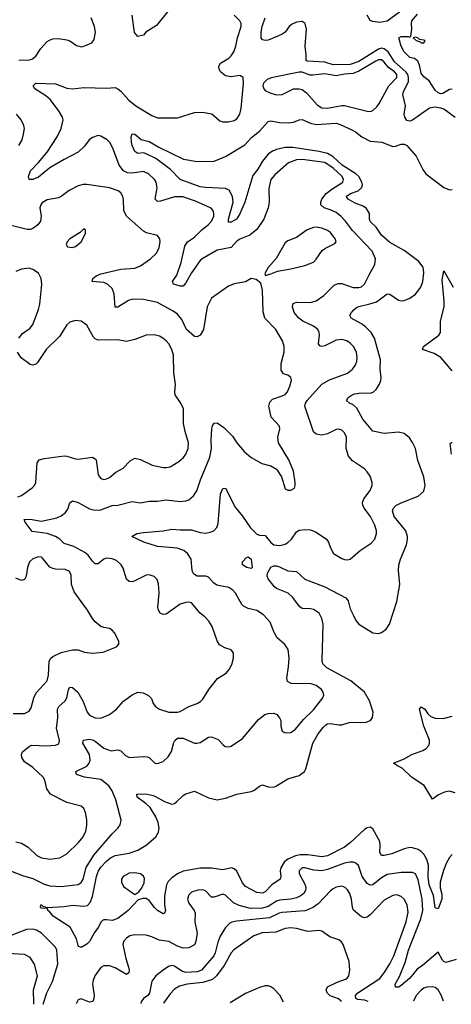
# Model space of a CAD drawing. Header units: inches. Extents: x 1682530 to 1839546, y 640742 to 791647.
# Tile 490 of 656: x 1754837 to 1757883, y 641848 to 648798. Entities that reach past the tile are written whole.
import ezdxf

# ---------------------------------------------------------------- set-up
doc = ezdxf.new("R2010")
doc.units = ezdxf.units.IN
doc.header["$MEASUREMENT"] = 0
doc.layers.add('B7654', color=7, linetype='Continuous')

msp = doc.modelspace()

# ---------------------------------------------------------------- linework, layer by layer
at = {"layer": 'B7654', "color": 5}
for points, elevation in [([(1755890, 648864.7), (1755802.6, 648757.4), (1755726, 648710), (1755710, 648689.2), (1755670, 648679), (1755647.8, 648707.8), (1755631.1, 648830)], 640), ([(1757516.8, 648850), (1757430, 648787.8), (1757378, 648778), (1757330, 648785.1), (1757310, 648792.7), (1757290, 648829)], 580), ([(1754770.9, 642790.9), (1754856.8, 642756.8), (1754930, 642736.6), (1755010, 642695.2), (1755050, 642684.6), (1755130, 642678.7), (1755250, 642692.6), (1755270, 642706.7), (1755283.9, 642730), (1755306.3, 642813.7), (1755359.6, 642900.4), (1755490, 643051.6), (1755529.7, 643090), (1755545.9, 643114.1), (1755552.9, 643147.1), (1755515.6, 643290), (1755490, 643354.3), (1755466.6, 643390), (1755410, 643434.4), (1755293.2, 643450), (1755237, 643470), (1755232.7, 643490), (1755311, 643529), (1755327, 643550), (1755332.9, 643570), (1755328.4, 643610), (1755282.2, 643690), (1755286.6, 643713.4), (1755330, 643719.8), (1755350, 643715.1), (1755370, 643704.5), (1755430, 643655), (1755483.3, 643636.7), (1755530, 643643.1), (1755550, 643638), (1755583.1, 643603.1), (1755610, 643591), (1755710, 643597.6), (1755735.2, 643595.2), (1755750.5, 643590), (1755790, 643550.6), (1755810, 643547.7), (1755850, 643562), (1755885.6, 643594.4), (1755907.4, 643632.6), (1755923.7, 643696.3), (1755931.6, 643710), (1755950, 643725.3), (1755990, 643726.5), (1756070, 643692.1), (1756090, 643691), (1756110, 643696.3), (1756170, 643733.8), (1756190, 643736.5), (1756238, 643718), (1756270, 643680.7), (1756287.5, 643667.5), (1756310, 643666), (1756329.6, 643670.4), (1756410, 643723), (1756521.4, 643858.6), (1756567, 643893), (1756590, 643901.6), (1756630, 643903), (1756652.4, 643892.4), (1756670.4, 643870.4), (1756679.1, 643850), (1756680.5, 643810), (1756690, 643776), (1756710, 643764), (1756750, 643766), (1756782.9, 643790), (1756840.8, 643859.2), (1756910, 643926.7), (1756976.9, 644010), (1756982.6, 644030), (1756978.9, 644050), (1756966.3, 644070), (1756930, 644097.2), (1756893.2, 644110), (1756870, 644112.4), (1756808.8, 644108.8), (1756752.1, 644112.1), (1756726.1, 644126.1), (1756721, 644150), (1756733.8, 644230), (1756738, 644290), (1756731.2, 644351.2), (1756707, 644387), (1756653.7, 644433.7), (1756632.5, 644472.5), (1756605.3, 644545.3), (1756557.8, 644597.8), (1756510, 644628.4), (1756450, 644641.7), (1756417, 644657), (1756404.2, 644670), (1756360.5, 644750), (1756341.6, 644770), (1756312, 644790), (1756227.5, 644807.5), (1756203.9, 644823.9), (1756170, 644863), (1756151, 644871), (1756090, 644870.9), (1756070, 644881.1), (1756061.7, 644890), (1756054.2, 644910), (1756046.3, 644990), (1756021.6, 645030), (1755996.1, 645050), (1755948.5, 645068.5), (1755810, 645079.2), (1755712, 645110), (1755628.7, 645150), (1755664, 645170), (1755710, 645178.8), (1755850, 645190.1), (1755910, 645201.8), (1755970, 645195.8), (1756050, 645197.6), (1756110, 645179.2), (1756150, 645174.2), (1756180.7, 645179.3), (1756207, 645190), (1756227.7, 645212.3), (1756238, 645242), (1756253.7, 645450), (1756270, 645488), (1756290, 645490.4), (1756357.5, 645357.5), (1756410, 645293.1), (1756466.7, 645210), (1756510, 645166.2), (1756530, 645159.1), (1756570, 645156.5), (1756608.4, 645108.4), (1756630, 645091.3), (1756673, 645087), (1756710, 645096.5), (1756730, 645107.6), (1756754.7, 645130), (1756790, 645183), (1756810, 645195.3), (1756850, 645200.3), (1756890, 645197.4), (1756930, 645181.3), (1757002.8, 645130), (1757017.3, 645110), (1757030.5, 645070.5), (1757051.3, 645030), (1757110, 644994.8), (1757130, 644986.8), (1757150, 644986), (1757170, 644991), (1757239.3, 645050), (1757318.2, 645101.8), (1757343.6, 645130), (1757354.7, 645170), (1757354.3, 645190), (1757343.5, 645230), (1757313.5, 645290), (1757268.4, 645350), (1757258.5, 645370), (1757256, 645390), (1757265.4, 645414.6), (1757310, 645475.5), (1757324, 645510), (1757325.1, 645530), (1757310, 645576), (1757290, 645606.6), (1757270, 645627), (1757184.8, 645684.7), (1757157.7, 645717.7), (1757140.5, 645770), (1757143.1, 645850), (1757130, 645882), (1757110, 645901.3), (1757090, 645908.2), (1757070, 645904.4), (1757010, 645874.5), (1756970, 645865.1), (1756930, 645872.2), (1756910, 645887.8), (1756849, 646070), (1756853.3, 646090), (1756866.2, 646110), (1756970, 646226), (1757023.7, 646256.3), (1757150, 646303.6), (1757185.1, 646330), (1757204, 646356), (1757215, 646385), (1757217.8, 646410), (1757214, 646450), (1757192.1, 646490), (1757170, 646514.7), (1757146.6, 646530), (1757110, 646541), (1757070, 646534.6), (1756990, 646496.2), (1756970, 646492.1), (1756955.2, 646495.2), (1756945.6, 646510), (1756953, 646570), (1756950.5, 646590), (1756939.8, 646610), (1756910, 646634), (1756835.4, 646670), (1756806.8, 646690), (1756775, 646730), (1756761.2, 646770), (1756766.4, 646793.7), (1756790, 646805), (1756890, 646802.6), (1756930, 646812.3), (1756982.6, 646850), (1757056.5, 646923.5), (1757083.3, 646936.7), (1757110, 646935.6), (1757190, 646908.6), (1757230, 646906.5), (1757250, 646911.6), (1757270.9, 646930), (1757302.3, 646997.7), (1757343.7, 647070), (1757348.3, 647110), (1757324, 647164), (1757185.6, 647310), (1757136.1, 647376.1), (1757104.2, 647410), (1757070, 647436.5), (1757033.9, 647453.9), (1756985.1, 647470), (1756963.1, 647490), (1756961.5, 647510), (1756969.1, 647530), (1757000.2, 647570), (1757038.6, 647601.4), (1757118.2, 647650), (1757123.1, 647670), (1757112.3, 647690), (1757049.2, 647750), (1756990, 647789.4), (1756830, 647811.7), (1756790, 647808.7), (1756733.5, 647786.5), (1756636.6, 647703.4), (1756609.2, 647670), (1756593.9, 647606.1), (1756596.3, 647510), (1756590.2, 647470), (1756560.2, 647390), (1756510, 647317.4), (1756462.1, 647277.9), (1756390, 647249.7), (1756370, 647235.1), (1756330, 647190.9), (1756230.5, 647170), (1756124.9, 647110), (1756110, 647097.4), (1756048.3, 647011.7), (1756010, 646940.7), (1755990, 646917.6), (1755970, 646916.3), (1755921.2, 646930), (1755914.5, 646950), (1755945.4, 646994.6), (1755975.8, 647084.2), (1756001.3, 647198.7), (1756022.2, 647230), (1756070, 647262.5), (1756124.2, 647315.8), (1756167, 647350), (1756190, 647376.1), (1756206, 647410), (1756207.2, 647430), (1756202, 647450), (1756187, 647467), (1756076.8, 647516.8), (1755988, 647548), (1755930, 647546.9), (1755830, 647516.8), (1755810, 647515.1), (1755792.8, 647530), (1755807, 647610), (1755800.4, 647650), (1755788.4, 647670), (1755745.4, 647710), (1755710, 647727.3), (1755630, 647713.5), (1755597.7, 647717.7), (1755570.3, 647730.3), (1755539.5, 647770), (1755494.2, 647890), (1755472, 647930), (1755454, 647950), (1755410, 647976.8), (1755390, 647979.4), (1755350, 647967.4), (1755327.1, 647950), (1755293.9, 647906.1), (1755250, 647862.5), (1755150, 647811.3), (1755049, 647751), (1754970, 647685.9), (1754930, 647669.9), (1754908.6, 647668.6), (1754904, 647670), (1754898.4, 647690), (1754912.6, 647730), (1754970, 647789.2), (1755030, 647862), (1755101.6, 647970), (1755128.7, 648030), (1755144, 648090), (1755139.7, 648110), (1755116.1, 648150), (1755053, 648233), (1755021.4, 648261.4), (1754942.9, 648310), (1754932.7, 648330), (1754949.7, 648350.3), (1755090, 648344.9), (1755170, 648315.3), (1755210, 648309), (1755290, 648320.3), (1755450, 648313.4), (1755510, 648318.4), (1755530, 648309.2), (1755550, 648292.3), (1755607, 648230), (1755656.2, 648190), (1755770, 648120.6), (1755810, 648106.2), (1755950, 648106), (1756070, 648142.8), (1756124.8, 648144.8), (1756192.7, 648132.8), (1756250, 648083.8), (1756270, 648076.4), (1756310, 648075.8), (1756350, 648086.7), (1756370, 648098), (1756390, 648130.7), (1756400.4, 648170), (1756417, 648350), (1756413.2, 648390), (1756390, 648403.7), (1756330, 648394.3), (1756290, 648400.5), (1756254.7, 648430), (1756244.4, 648450), (1756243.1, 648470), (1756253, 648490), (1756313, 648527), (1756330, 648542.8), (1756348, 648570), (1756362.6, 648610), (1756374.8, 648670), (1756398.8, 648750), (1756399.3, 648770), (1756391, 648790), (1756349.8, 648830)], 640), ([(1754830, 648512), (1754906.3, 648513.7), (1754921.8, 648518.2), (1754950, 648539.5), (1754984.8, 648595.3), (1755030, 648642.8), (1755046, 648654), (1755070, 648661.6), (1755110, 648664.9), (1755170, 648655.3), (1755190, 648648.5), (1755236.5, 648616.5), (1755270, 648606.3), (1755290, 648610.3), (1755345.4, 648634.6), (1755362.8, 648657.2), (1755372.6, 648710), (1755365.7, 648750), (1755341.7, 648810)], 660), ([(1757910, 648106.5), (1757830, 648165.6), (1757810, 648173.9), (1757770, 648180.6), (1757730, 648174.2), (1757610, 648088.9), (1757590, 648081.5), (1757570, 648086.3), (1757554.5, 648110), (1757550.8, 648130), (1757559.9, 648190), (1757541.1, 648270), (1757544.9, 648290), (1757579.8, 648360.2), (1757581.9, 648390), (1757576, 648410), (1757562.4, 648430), (1757480.9, 648500.9), (1757436.5, 648570), (1757410, 648592.9), (1757390, 648595.8), (1757370, 648589.9), (1757230, 648502.7), (1757170, 648481.7), (1757050, 648480.1), (1756990, 648497), (1756866.1, 648506.1), (1756858, 648510), (1756859.5, 648550), (1756850.4, 648610), (1756861.5, 648730), (1756850.5, 648770.5), (1756830, 648784.6), (1756790, 648780.4), (1756755.9, 648764.1), (1756739.4, 648750), (1756709.5, 648710.5), (1756690, 648695), (1756659.6, 648680.4), (1756590, 648652.5), (1756569.8, 648649.8), (1756550, 648656.3), (1756540.9, 648670), (1756540.6, 648710), (1756548.2, 648750), (1756569.8, 648810)], 620), ([(1757890, 648307), (1757870, 648304.2), (1757823.6, 648276.4), (1757810, 648274.2), (1757790, 648281), (1757770, 648300.9), (1757726.7, 648366.7), (1757690, 648395.6), (1757670, 648420.5), (1757657.6, 648477.6), (1757646.2, 648506.2), (1757622.9, 648522.9), (1757590, 648531.2), (1757550, 648571.1), (1757528.3, 648610), (1757513.2, 648670), (1757530, 648678.4), (1757578.8, 648678.8), (1757590, 648674), (1757598, 648682), (1757605.1, 648730), (1757601, 648770), (1757604.4, 648790), (1757643.4, 648836.6)], 580), ([(1754831.3, 647910), (1754853, 647950), (1754863.5, 647990), (1754869.7, 648030), (1754866.3, 648050), (1754846, 648090), (1754814, 648130)], 660), ([(1757890, 642905.3), (1757870, 642883.8), (1757850, 642847.4), (1757828.4, 642791.6), (1757805.3, 642710), (1757803.4, 642670), (1757815.4, 642624.6), (1757817.1, 642590), (1757790, 642522.9), (1757770, 642529.5), (1757756.8, 642616.8), (1757727.6, 642690), (1757719.2, 642750), (1757721.5, 642830), (1757710.4, 642870), (1757690, 642907), (1757670, 642927.3), (1757650, 642939.4), (1757610, 642953.4), (1757590, 642955), (1757550, 642945.5), (1757463, 642910), (1757410, 642898.5), (1757390, 642899.1), (1757379.3, 642919.3), (1757381.5, 642970), (1757377.7, 642997.7), (1757330, 643086), (1757310, 643098), (1757290, 643094.5), (1757270, 643081.3), (1757170.5, 642989.5), (1757130, 642958), (1757010, 642896), (1756970, 642887.7), (1756870, 642903), (1756816.4, 642903.6), (1756783, 642897), (1756730, 642872.4), (1756702.5, 642850), (1756679.3, 642810), (1756675.5, 642790), (1756680.1, 642750), (1756676.1, 642730), (1756616.9, 642690), (1756570, 642642.2), (1756550, 642633.3), (1756510, 642635.9), (1756430, 642679.4), (1756410, 642706), (1756370, 642786.6), (1756350, 642805.2), (1756331.9, 642811.9), (1756270, 642797.8), (1756190, 642809.4), (1756110, 642809.8), (1755990, 642787.5), (1755950, 642768.6), (1755910, 642740.9), (1755885.2, 642714.8), (1755872.9, 642690), (1755858, 642610), (1755857.6, 642550), (1755866.3, 642510), (1755859.1, 642490), (1755850, 642486), (1755810, 642509.8), (1755787.8, 642530), (1755750, 642580.5), (1755730, 642594), (1755704.9, 642595.1), (1755673.8, 642586.2), (1755601.3, 642510), (1755530, 642454.2), (1755490, 642439.8), (1755450, 642445.2), (1755430, 642444.1), (1755421.3, 642438.7), (1755410.9, 642429.1), (1755390.9, 642389.1), (1755364.7, 642355.3), (1755330, 642291.6), (1755310, 642273), (1755270, 642249.7), (1755255.1, 642255.1), (1755250, 642262), (1755238.3, 642310), (1755192.7, 642392.7), (1755072.3, 642470), (1755045.4, 642505.4), (1755035.3, 642510), (1755036.4, 642516.4), (1755028, 642528), (1755010, 642523.7), (1754990, 642527.6), (1754984, 642536), (1754986, 642550), (1754989.7, 642550.4), (1755000.7, 642540.7), (1755030.6, 642530.6), (1755150, 642538), (1755210, 642546.7), (1755290, 642539.7), (1755314.6, 642545.4), (1755333.6, 642566.4), (1755351.1, 642608.9), (1755377.7, 642750), (1755390, 642786.4), (1755410, 642815.5), (1755450, 642859.1), (1755478, 642882), (1755510, 642898.4), (1755610, 642913.5), (1755670, 642934.7), (1755728.2, 642970), (1755797.4, 643030), (1755817.4, 643062.6), (1755820.2, 643090), (1755813.2, 643130), (1755798.3, 643170), (1755756.8, 643236.8), (1755730, 643262.9), (1755665.1, 643310), (1755664, 643330), (1755667.7, 643332.3), (1755726.5, 643333.5), (1755770, 643324.5), (1755790, 643317.8), (1755858.7, 643278.7), (1755910, 643260.6), (1755930, 643266.2), (1755944.1, 643275.9), (1755990, 643322), (1756010, 643334.4), (1756070, 643352.7), (1756170, 643305.8), (1756230, 643292), (1756290, 643301.8), (1756369, 643330), (1756470.8, 643349.2), (1756490, 643356.9), (1756530, 643388.5), (1756550, 643397.6), (1756590, 643382.6), (1756630, 643380.9), (1756650, 643388.9), (1756730, 643438.5), (1756810, 643463.1), (1756847.9, 643492.1), (1756856.8, 643510), (1756904.5, 643690), (1756943.4, 643756.6), (1756978, 643802), (1756998.5, 643821.5), (1757010, 643828.7), (1757030, 643830.8), (1757090, 643820.4), (1757110, 643821.3), (1757161.9, 643838.1), (1757281.3, 643838.7), (1757313.2, 643850), (1757327.8, 643872.2), (1757331.5, 643910), (1757306.2, 643990), (1757269.8, 644050), (1757174.5, 644130), (1757003.5, 644223.5), (1756976.5, 644250), (1756971.4, 644271.4), (1756979, 644530), (1756969.9, 644570), (1756950, 644609.8), (1756910, 644635), (1756890, 644640.2), (1756830, 644642), (1756813.1, 644653.1), (1756761.3, 644721.3), (1756730.8, 644750), (1756650, 644783.9), (1756635, 644795), (1756589.4, 644850), (1756584.1, 644870), (1756585.6, 644890), (1756610, 644933.1), (1756630, 644944), (1756650, 644943.2), (1756670, 644936.2), (1756728.1, 644908.1), (1756790, 644902.2), (1756848.3, 644848.3), (1756990, 644794.4), (1757137.4, 644717.4), (1757154.7, 644694.7), (1757170, 644640.3), (1757190, 644597.4), (1757210, 644557.6), (1757230, 644530.4), (1757330, 644470.4), (1757370, 644464.9), (1757390, 644472.7), (1757423.7, 644496.3), (1757447.8, 644532.2), (1757497.4, 644690), (1757520.2, 644810), (1757509.2, 644910), (1757513.2, 644950), (1757523.4, 644990), (1757567.4, 645090), (1757574.7, 645130), (1757574.9, 645150), (1757561.7, 645190), (1757480.7, 645290), (1757467.9, 645330), (1757471.8, 645348.2), (1757492.2, 645367.8), (1757530, 645388), (1757650, 645435.6), (1757688.3, 645470), (1757698, 645510), (1757689, 645570), (1757646.6, 645686.6), (1757631.3, 645770), (1757610, 645814), (1757586.9, 645846.8), (1757550, 645876.1), (1757510, 645887), (1757410, 645876.8), (1757330, 645894), (1757258.4, 645978.4), (1757216, 646056), (1757190, 646078.2), (1757163.7, 646090), (1757143.7, 646110), (1757155.1, 646130), (1757184.2, 646150), (1757203.2, 646156.8), (1757250, 646163.7), (1757310, 646161.3), (1757331.7, 646168.3), (1757352.5, 646187.5), (1757375.4, 646224.6), (1757385.7, 646250), (1757387.4, 646270), (1757380.3, 646330), (1757384.1, 646395.9), (1757340.8, 646550), (1757317.5, 646590), (1757278, 646630), (1757250, 646651.1), (1757175.8, 646690), (1757167.8, 646710), (1757179.5, 646730), (1757194, 646750), (1757213.6, 646766.4), (1757230, 646774.1), (1757309, 646791), (1757354.3, 646805.7), (1757430, 646863.1), (1757450, 646860.9), (1757510, 646818.9), (1757530, 646813.1), (1757550, 646815.6), (1757590, 646832.2), (1757630, 646860.2), (1757667.9, 646910), (1757682.1, 646950), (1757688.6, 647010), (1757684.9, 647050), (1757654.6, 647090), (1757550, 647169.3), (1757450, 647225.7), (1757390, 647277.6), (1757352.5, 647332.5), (1757312.1, 647372.1), (1757304.9, 647390), (1757304.5, 647430), (1757284.4, 647464.4), (1757261.1, 647481.1), (1757203.5, 647503.5), (1757154.2, 647530), (1757142, 647550), (1757172.6, 647570), (1757225, 647590), (1757249.9, 647610.1), (1757256.1, 647630), (1757252.4, 647650), (1757229.5, 647690), (1757209.4, 647710), (1757113.7, 647770), (1757049.4, 647830), (1757010, 647852.2), (1756950, 647867.8), (1756764.4, 647895.6), (1756710, 647895), (1756650, 647881.9), (1756621.8, 647870), (1756590, 647849.2), (1756550, 647799.9), (1756516.5, 647743.5), (1756481.3, 647698.7), (1756425.1, 647510), (1756390, 647427), (1756366, 647390), (1756330, 647368.6), (1756310, 647369.5), (1756310, 647390.7), (1756342.3, 647510), (1756339.7, 647550), (1756314.3, 647594.3), (1756290, 647605.2), (1756150, 647612.8), (1756110, 647618.8), (1755969, 647669), (1755901.2, 647741.2), (1755798.5, 647818.5), (1755730, 647851.6), (1755710, 647857.6), (1755670, 647852.7), (1755650, 647867.3), (1755630, 647909), (1755625.8, 647934.2), (1755624.5, 647970), (1755630, 647991.3), (1755650, 647990.8), (1755693, 647953), (1755750, 647938), (1755818.4, 647898.4), (1755993.9, 647813.9), (1756090, 647796.8), (1756210, 647798.3), (1756290, 647832.9), (1756425, 647915), (1756473.2, 647966.8), (1756530, 648010.2), (1756590, 648079.6), (1756610, 648083.8), (1756670, 648071), (1756730.5, 648069.5), (1756770, 648074.7), (1756810, 648091.2), (1756830, 648093), (1756890, 648066.5), (1756930, 648057.1), (1757070, 648066.4), (1757099.1, 648059.1), (1757180.4, 648020.4), (1757206.3, 648006.3), (1757250.3, 647970), (1757310, 647941.4), (1757392.2, 647932.2), (1757470, 647903.7), (1757490, 647905.7), (1757530, 647919.5), (1757550, 647919.3), (1757568.9, 647908.9), (1757633.9, 647833.9), (1757681.4, 647741.4), (1757703.2, 647710), (1757830, 647612.2), (1757870, 647596.4), (1757890, 647599.3)], 620), ([(1754810, 642994.9), (1754850, 642984.7), (1754896.2, 642956.2), (1754958.8, 642898.8), (1754990, 642880.7), (1755050, 642873.2), (1755119.1, 642880.9), (1755170, 642910.3), (1755252.1, 642990), (1755284.5, 643030), (1755302.4, 643070), (1755310.8, 643110), (1755310.9, 643150.9), (1755301.3, 643201.3), (1755289.7, 643229.7), (1755270, 643247.3), (1755170, 643271.9), (1755053.6, 643330), (1755028.9, 643368.9), (1755013.5, 643430), (1755002.6, 643450), (1754930, 643519.8), (1754870, 643559.7), (1754850.9, 643590), (1754848.4, 643610), (1754857.6, 643630), (1754905.4, 643670), (1754923.2, 643676.8), (1755027, 643673), (1755090, 643676.4), (1755114, 643686), (1755117.4, 643710), (1755097.6, 643797.6), (1755106.1, 643870), (1755103.9, 643930), (1755113.3, 643950), (1755158.8, 643990), (1755168.5, 644011.5), (1755181.5, 644070), (1755190, 644086), (1755210, 644084.2), (1755246.5, 644050), (1755284.6, 643984.6), (1755313.8, 643910), (1755330, 643889.1), (1755370, 643869.2), (1755410, 643868), (1755470, 643892.8), (1755518.9, 643930), (1755570, 643986.7), (1755630, 644031.8), (1755670.5, 644050.5), (1755707.1, 644047.1), (1755746.8, 644026.8), (1755766, 644006), (1755778.8, 643970), (1755794.8, 643950), (1755822.8, 643930), (1755890, 643910.4), (1755950, 643910.3), (1755970, 643915.3), (1756030, 643950.3), (1756088.2, 643971.8), (1756113.9, 643986.1), (1756130, 644002), (1756171.6, 644070), (1756232.5, 644147.5), (1756294.5, 644185.5), (1756315.4, 644210), (1756333.9, 644246.1), (1756346.4, 644290), (1756346, 644326), (1756339.3, 644339.3), (1756329.7, 644349.7), (1756283.5, 644363.5), (1756246.1, 644386.1), (1756230, 644413.2), (1756194.5, 644514.5), (1756172.5, 644552.5), (1756143.5, 644583.5), (1756109.8, 644609.8), (1756050, 644680.5), (1756030, 644686), (1756010, 644684.5), (1755970, 644671.6), (1755870, 644601.7), (1755850, 644598.9), (1755828.9, 644608.9), (1755815.4, 644630), (1755812.1, 644650), (1755821, 644750), (1755816.4, 644816.4), (1755806.5, 644846.5), (1755786.5, 644866.5), (1755750, 644879.6), (1755730, 644876.9), (1755650, 644835.8), (1755630, 644829.7), (1755610, 644831.8), (1755589.8, 644849.7), (1755565.9, 644925.9), (1755553.6, 644950), (1755519.8, 644979.8), (1755490, 644991.1), (1755450, 644996), (1755430, 644989.7), (1755390, 644956.9), (1755370, 644955.8), (1755350, 644975.6), (1755319, 645019), (1755297.5, 645037.5), (1755218.3, 645078.3), (1755150, 645101), (1755119.4, 645130), (1755089.8, 645150), (1755030, 645170.5), (1754924.5, 645184.5), (1754875.6, 645250), (1754869.4, 645270), (1754910, 645272.7), (1754990, 645257.6), (1755098, 645282), (1755130, 645295.6), (1755161, 645319), (1755176.2, 645343.8), (1755190, 645386.8), (1755210, 645402.4), (1755250, 645390.3), (1755330, 645344.9), (1755357.1, 645337.1), (1755390, 645335.3), (1755410, 645338.5), (1755490, 645367.6), (1755530, 645370.2), (1755630, 645397.4), (1755690, 645388.4), (1755750, 645400.3), (1755810, 645400.3), (1755870, 645407.9), (1755970, 645395.9), (1756010, 645401.3), (1756030.7, 645409.3), (1756063.4, 645436.6), (1756086.9, 645473.1), (1756112, 645550), (1756179.8, 645710), (1756191.5, 645770), (1756189, 645831), (1756193.5, 645910), (1756197.4, 645930), (1756210, 645950.4), (1756230, 645951.8), (1756278.6, 645918.6), (1756338.6, 645858.6), (1756370.3, 645810.3), (1756420.4, 645750), (1756470, 645708.2), (1756545.1, 645665.1), (1756608.6, 645648.6), (1756650, 645624), (1756685.5, 645570), (1756710, 645486), (1756730, 645476), (1756750, 645476), (1756775.3, 645490), (1756782, 645510), (1756782, 645530), (1756769.3, 645610), (1756736.9, 645690), (1756663.9, 645810), (1756658.5, 645850), (1756673.6, 645910), (1756670, 645928), (1756612.3, 645992.3), (1756595.6, 646070), (1756602.9, 646097.1), (1756621.8, 646118.2), (1756690, 646142), (1756710, 646153.1), (1756725.7, 646170), (1756744.2, 646210), (1756753.9, 646253.9), (1756750, 646272), (1756730, 646287.8), (1756698.3, 646298.3), (1756682.9, 646322.9), (1756682.7, 646370), (1756702.8, 646450), (1756704.2, 646490), (1756690.9, 646530), (1756644.8, 646610), (1756567.9, 646690), (1756555.5, 646735.5), (1756549.7, 646889.7), (1756537.5, 646937.5), (1756504.5, 646964.5), (1756470, 646971.5), (1756430, 646948.3), (1756350, 646933.3), (1756310, 646917.7), (1756190, 646831.6), (1756159.5, 646770), (1756134.9, 646610), (1756110, 646571.8), (1756090, 646558.7), (1756070, 646562), (1756012.9, 646610), (1755981.1, 646681.1), (1755950, 646718.8), (1755920.5, 646740.5), (1755810, 646801.2), (1755710, 646821.6), (1755634.6, 646825.4), (1755603.5, 646816.5), (1755530, 646768.2), (1755510, 646769.6), (1755503.9, 646863.9), (1755490, 646899.7), (1755456.9, 646930), (1755430, 646943.1), (1755349, 646950), (1755352.3, 646970), (1755377, 646990), (1755410, 647003.2), (1755550, 647036.5), (1755650, 647043.9), (1755690, 647060.3), (1755760.7, 647110), (1755801.6, 647150), (1755821.3, 647190), (1755827.6, 647230), (1755825.1, 647250), (1755810, 647274), (1755732.6, 647292.6), (1755710, 647305.6), (1755591.3, 647410), (1755571.8, 647451.8), (1755568.8, 647528.8), (1755563.9, 647550), (1755550, 647574.7), (1755531.6, 647590), (1755469.8, 647609.8), (1755310, 647635), (1755285.5, 647634.5), (1755250, 647625.6), (1755186.7, 647593.3), (1755130, 647549.7), (1755110, 647539.7), (1755030, 647526.3), (1754995.8, 647504.2), (1754984.9, 647490), (1754979, 647470), (1754989.1, 647410), (1754983.4, 647376.6), (1754965.4, 647350), (1754930, 647323.2), (1754910, 647317.3), (1754890, 647317.8), (1754730, 647357.4)], 660), ([(1754829.5, 646550), (1754857.5, 646582.5), (1754910, 646619.3), (1754930, 646647.3), (1754970, 646751.3), (1754978.7, 646790), (1754993.3, 646930), (1754989.3, 646970), (1754970, 647008.7), (1754930, 647035.3), (1754904.7, 647044.7), (1754850, 647038), (1754810, 647020.9)], 680), ([(1757890, 646318.8), (1757810, 646412.6), (1757762.6, 646442.6), (1757679.7, 646470), (1757686.4, 646490), (1757794.3, 646570), (1757807.2, 646590), (1757807.3, 646670), (1757831.4, 646770), (1757831.6, 646811.6), (1757818, 646962), (1757830, 647024), (1757897.2, 646910)], 580), ([(1754824, 645430), (1754850, 645440.3), (1754925.6, 645494.4), (1754940.7, 645510), (1754949.6, 645530.4), (1754959.7, 645670), (1754975.1, 645690), (1755010, 645700.3), (1755150, 645718.4), (1755170, 645717.6), (1755230, 645698), (1755250, 645696), (1755350.3, 645710.3), (1755370, 645699.1), (1755375.8, 645690), (1755390, 645584), (1755410, 645558.4), (1755430, 645552.2), (1755450, 645555.8), (1755470, 645567.2), (1755516.3, 645603.7), (1755567.6, 645632.4), (1755616.6, 645683.4), (1755650, 645701.7), (1755690, 645693.1), (1755772.8, 645652.8), (1755850, 645636.5), (1755870, 645635.8), (1755898, 645642), (1755960, 645680), (1755992.9, 645707.1), (1756009.8, 645730.2), (1756026, 645770), (1756027.6, 645810), (1756003.8, 645890), (1755992.8, 645947.2), (1755992.4, 646050), (1755974.7, 646090), (1755934, 646150), (1755931.8, 646170), (1755937.2, 646222.8), (1755924.2, 646304.2), (1755922.7, 646430), (1755910.9, 646470), (1755890, 646509.5), (1755871.5, 646531.5), (1755847, 646550), (1755823.1, 646563.1), (1755786.9, 646573.1), (1755730, 646571.8), (1755650, 646540.5), (1755590, 646525.6), (1755530, 646537.4), (1755390, 646535.1), (1755370, 646545.1), (1755357.7, 646557.7), (1755310, 646642.7), (1755270, 646669.4), (1755230, 646675.6), (1755190, 646662.4), (1755170, 646645.1), (1755118.3, 646561.7), (1755024.2, 646470), (1754962.7, 646377.4), (1754950, 646365.6), (1754930, 646358.7), (1754910, 646363), (1754847.3, 646410), (1754822, 646450)], 680), ([(1757885, 645730), (1757874.8, 645805.2), (1757890, 645815.8)], 580), ([(1754790, 643900.3), (1754870, 643901.3), (1754903.3, 643916.7), (1754918.5, 643941.5), (1754935.4, 644010), (1754952.9, 644047.1), (1755030.9, 644130), (1755040.3, 644170), (1755045.3, 644270), (1755056, 644290), (1755070, 644303.2), (1755129.9, 644330.1), (1755210, 644350.2), (1755250, 644348.9), (1755294.5, 644334.5), (1755350, 644326.4), (1755426.2, 644333.8), (1755519, 644370), (1755537.2, 644390), (1755536, 644410), (1755506.6, 644470), (1755490, 644489.3), (1755470, 644500.7), (1755430, 644507), (1755410, 644515.1), (1755370, 644547.3), (1755350, 644572), (1755314.8, 644630), (1755220, 644760), (1755202, 644810), (1755199.2, 644879.2), (1755185.4, 644905.4), (1755157.3, 644917.2), (1755090, 644918.5), (1755070, 644923.1), (1755050, 644934.3), (1754997.4, 644997.4), (1754990, 645003), (1754970, 645005.7), (1754930, 644991.9), (1754906.2, 644970), (1754891.1, 644930), (1754882, 644870), (1754870, 644846), (1754850, 644839.2), (1754810, 644854.8)], 680), ([(1757910, 643339.9), (1757867.3, 643352.7), (1757834.6, 643345.4), (1757793.7, 643326.3), (1757750, 643295.1), (1757692.1, 643392.1), (1757603.1, 643450), (1757535.7, 643515.7), (1757502, 643530), (1757475.3, 643550), (1757550, 643580.3), (1757604.5, 643610), (1757681.1, 643638.9), (1757706.4, 643653.6), (1757724.6, 643675.4), (1757729.7, 643690), (1757728, 643712), (1757689, 643810), (1757659.5, 643930), (1757670, 643946.8), (1757697, 643930), (1757718.2, 643898.2), (1757739.5, 643879.5), (1757770, 643868.1), (1757826.3, 643866.3), (1757890, 643881.6)], 580), ([(1757916.7, 642163.3), (1757843.9, 642143.9), (1757830, 642149.3), (1757820.3, 642160.3), (1757790, 642216), (1757679.2, 642120.8), (1757643, 642097), (1757590, 642031.6), (1757530, 641980.4), (1757510, 641968.2), (1757489.6, 641970), (1757486.4, 641990), (1757516.9, 642043.1), (1757557.8, 642142.2), (1757581.5, 642230), (1757666.8, 642450), (1757681.4, 642510), (1757677.5, 642590), (1757650, 642727), (1757630, 642768.4), (1757610, 642778.8), (1757530, 642778.3), (1757430, 642763), (1757390, 642741.3), (1757330, 642691.7), (1757310, 642687.7), (1757290, 642700.9), (1757254.9, 642750), (1757227.8, 642827.8), (1757210, 642845.1), (1757193.2, 642850), (1757170, 642851.3), (1757130, 642844.4), (1757010, 642798.3), (1756970, 642789.3), (1756913.7, 642793.7), (1756850, 642812.2), (1756830, 642810.7), (1756810.3, 642790), (1756810.3, 642770), (1756851.8, 642690), (1756856.1, 642670), (1756853.9, 642650), (1756842.7, 642630), (1756816.5, 642610), (1756790, 642599.2), (1756750, 642589.5), (1756670, 642582.7), (1756650, 642575.5), (1756590, 642537.6), (1756550, 642526.7), (1756464.7, 642524.7), (1756384.7, 642544.7), (1756345.1, 642565.1), (1756290, 642619.1), (1756270, 642624.7), (1756210, 642604.7), (1756190, 642605.1), (1756148.2, 642648.2), (1756130, 642655.8), (1756094, 642654), (1756050, 642638.9), (1756030, 642620.9), (1756021.7, 642590), (1756030, 642562), (1756068.5, 642510), (1756075.3, 642490), (1756071.7, 642430), (1756089.3, 642350), (1756081, 642290), (1756071.2, 642268.8), (1756030, 642246.2), (1755990, 642243.2), (1755950, 642258.4), (1755890, 642291.7), (1755820.2, 642300.2), (1755770, 642323.5), (1755730, 642334.7), (1755650, 642339.2), (1755614, 642330), (1755590, 642315.8), (1755570, 642292), (1755565.5, 642270), (1755585.5, 642170), (1755605.6, 642110), (1755609.1, 642090), (1755606.4, 642070), (1755590, 642058.3), (1755510, 642105.7), (1755470, 642118.9), (1755430, 642120.4), (1755410, 642108.3), (1755367.8, 642050), (1755352.3, 642010), (1755350.1, 641989.9), (1755361.5, 641910), (1755360.6, 641890), (1755351.8, 641868.2), (1755330, 641863.9), (1755270, 641886.3), (1755250, 641879.6), (1755234.1, 641850.2)], 640), ([(1757295.6, 641866.5), (1757270, 641877.2), (1757222.1, 641882.1), (1757209.9, 641889.9), (1757206.3, 641910), (1757222.6, 641930), (1757378.1, 642030), (1757410, 642070.2), (1757450, 642133.6), (1757477.9, 642190), (1757564.4, 642430), (1757577.9, 642497.9), (1757571.3, 642550), (1757550, 642589.7), (1757530, 642608.7), (1757499.5, 642619.5), (1757470, 642617), (1757410, 642583.8), (1757310, 642478.9), (1757290, 642463), (1757270, 642458.7), (1757250, 642466.3), (1757192.9, 642512.9), (1757184.8, 642530), (1757178.9, 642590), (1757167.6, 642630), (1757150, 642656.9), (1757132.8, 642672.8), (1757110, 642681), (1757070, 642674.2), (1757050, 642663.5), (1757030, 642648.5), (1756942.6, 642557.4), (1756910, 642534.4), (1756870, 642514.2), (1756850, 642508.6), (1756690, 642496.9), (1756668.1, 642491.9), (1756600.8, 642459.2), (1756366.1, 642433.9), (1756333.1, 642426.9), (1756320.3, 642419.7), (1756290, 642389.7), (1756252.3, 642327.7), (1756234.3, 642285.7), (1756216.4, 642210), (1756206.8, 642190), (1756120.9, 642090), (1756090, 642077.3), (1756010, 642072.8), (1755982.2, 642082.2), (1755930, 642118.2), (1755910, 642121.1), (1755886.4, 642113.6), (1755848.8, 642090), (1755798, 642050), (1755770, 642011.8), (1755752.9, 641927.1), (1755741.3, 641910), (1755710, 641887.9), (1755693.8, 641866.2), (1755690.5, 641853.8)], 660), ([(1757106.8, 641865), (1757104.6, 641870), (1757085.6, 641885.6), (1757026.9, 641906.9), (1757006.2, 641930), (1756999.3, 641950), (1757009.3, 641970.7), (1757077, 642003), (1757135.8, 642024.2), (1757147.7, 642032.3), (1757158.9, 642050), (1757166.3, 642090), (1757161.3, 642150), (1757120.4, 642270), (1757108.1, 642288.1), (1757090, 642303.1), (1757025, 642325), (1756970, 642365.1), (1756950, 642368.4), (1756870, 642362.3), (1756790, 642382.9), (1756750, 642386.9), (1756710, 642384.1), (1756643.5, 642356.5), (1756547.9, 642352.1), (1756490, 642332.3), (1756347, 642233), (1756328.1, 642210), (1756278.8, 642121.2), (1756226.6, 642050), (1756197.5, 642022.5), (1756130, 642001.5), (1756017.6, 641990), (1755964.8, 641975.2), (1755930, 641955.5), (1755899.1, 641920.9), (1755851.8, 641855.1)], 680), ([(1755002.9, 641848.4), (1755029.2, 641930), (1755067.7, 642010), (1755105.4, 642130), (1755098.8, 642230), (1755089.8, 642250), (1754990, 642349), (1754956.4, 642370), (1754930, 642378.1), (1754884.4, 642375.6), (1754768.8, 642331.2)], 640), ([(1754935.8, 641847.8), (1754936.5, 641856.5), (1754934.9, 641950), (1754961.5, 642050), (1754941.8, 642130), (1754910, 642178.3), (1754870, 642198.9), (1754750, 642206)], 660), ([(1756699.5, 641861.8), (1756673, 641913), (1756630, 641956.4), (1756610, 641971), (1756590, 641978.5), (1756570, 641978), (1756530, 641966.4), (1756430, 641924.2), (1756322.3, 641858.8)], 720), ([(1757827.8, 641870.8), (1757812.5, 641912.5), (1757790, 641950.8), (1757770, 641966.4), (1757748.1, 641971.9), (1757710, 641968.6), (1757690, 641961.5), (1757670, 641946.8), (1757635.5, 641910), (1757617, 641870), (1757616.8, 641869.1)], 660)]:
    msp.add_lwpolyline(points, dxfattribs=dict(at, elevation=elevation))
for points, elevation in [([(1757630, 648674), (1757614, 648670), (1757634, 648650), (1757662, 648642), (1757670, 648634), (1757690, 648634), (1757698, 648650), (1757690, 648654), (1757658, 648658), (1757646, 648670)], 580), ([(1757390, 648514.3), (1757370, 648513.5), (1757350, 648505.6), (1757230, 648434.3), (1757190, 648417.8), (1757130, 648413.3), (1757070, 648401.2), (1756990, 648416), (1756905.4, 648405.4), (1756887.3, 648407.3), (1756830, 648427.5), (1756810, 648428.1), (1756612.1, 648387.9), (1756583.8, 648376.2), (1756556.5, 648350), (1756553.6, 648330), (1756559.6, 648310), (1756570, 648298.9), (1756610, 648279), (1756650, 648267.6), (1756690, 648268.8), (1756770, 648309), (1756810, 648310.3), (1756830, 648304.9), (1756861, 648281), (1756937.1, 648197.1), (1756970, 648175.5), (1757010, 648172.2), (1757110, 648191.1), (1757130, 648191.2), (1757290, 648151.2), (1757310, 648150.2), (1757330, 648157.8), (1757357.4, 648182.5), (1757374.2, 648205.8), (1757441.7, 648330), (1757498.3, 648390), (1757497.6, 648410), (1757481.6, 648430), (1757439.8, 648459.8), (1757410, 648498.2)], 640), ([(1755290, 647322), (1755263.8, 647296.2), (1755190, 647251.3), (1755170.6, 647230), (1755164.9, 647210), (1755174.4, 647194.4), (1755210, 647190.5), (1755230, 647197.1), (1755269.4, 647230), (1755282, 647250), (1755301.2, 647290), (1755302, 647310), (1755298, 647318)], 680), ([(1756930, 647332.7), (1756910, 647330.8), (1756866.4, 647313.6), (1756790, 647259.3), (1756730, 647238), (1756710, 647222.7), (1756647.7, 647112.3), (1756590, 647049), (1756567.1, 647007.1), (1756572, 646992), (1756610, 647004.4), (1756657.4, 647022.6), (1756750, 647038.7), (1756850, 647062.8), (1756910, 647086.5), (1756930, 647107), (1756972, 647168), (1756995, 647185), (1757062, 647218), (1757069.4, 647230), (1757062.4, 647250), (1757030, 647295), (1757010, 647310.7), (1756970, 647327.2)], 660), ([(1756470, 644924.5), (1756439, 644930), (1756409, 644950), (1756409, 644970), (1756437.2, 645002.8), (1756450, 645006.8), (1756470.4, 644990), (1756477.3, 644930)], 620), ([(1755650, 642776.6), (1755610, 642772.7), (1755567.6, 642750), (1755555.2, 642730), (1755554.2, 642710), (1755570, 642680.2), (1755650, 642622), (1755678.4, 642641.6), (1755695.6, 642664.4), (1755714.9, 642705.1), (1755716.8, 642736.8), (1755711.5, 642751.5), (1755690, 642767.7)], 620)]:
    msp.add_lwpolyline(points, close=True, dxfattribs=dict(at, elevation=elevation))

doc.saveas('drawing.dxf')
